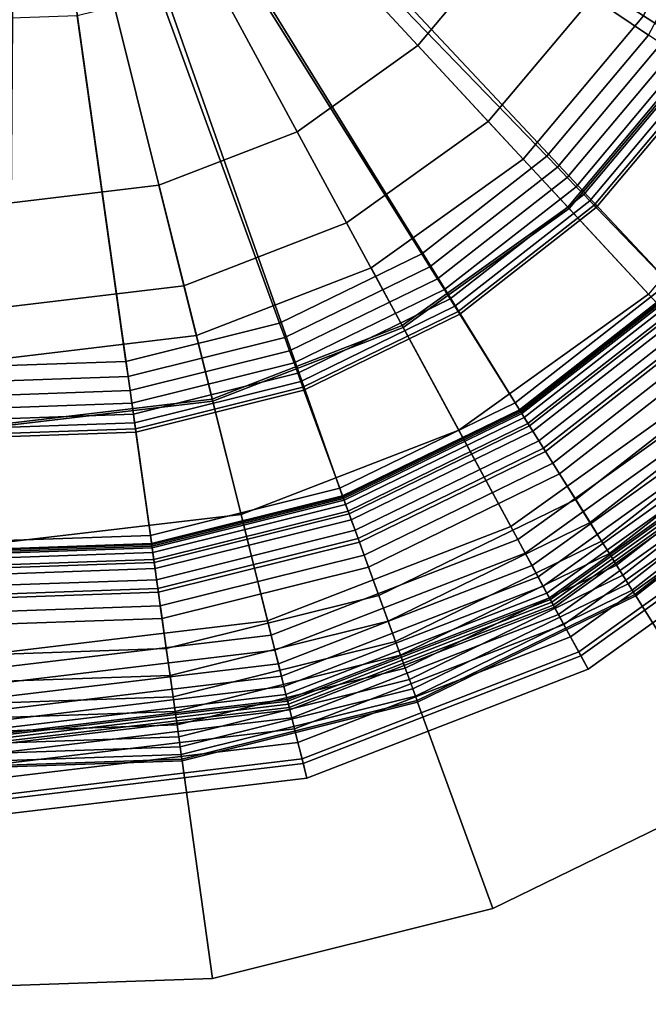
# Model space of a CAD drawing. Extents: x -43.1 to 43.1, y -41.3 to 41.3.
# Tile 315 of 656: x -1.477 to -0.839, y -19.737 to -18.738. Entities that reach past the tile are written whole.
import ezdxf

# ---------------------------------------------------------------- set-up
doc = ezdxf.new("R2010")
doc.units = 0
for name, color, linetype in [('LAMP', 7, 'CONTINUOUS'), ('LAMP_SUPPORT', 18, 'CONTINUOUS'), ('METAL_BASE', 254, 'CONTINUOUS')]:
    doc.layers.add(name, color=color, linetype=linetype)

msp = doc.modelspace()

# ---------------------------------------------------------------- linework, layer by layer
at = {"layer": 'LAMP'}
for points in [[(-1.4861, -19.0807, 13.367), (-1.2975, -19.0582, 13.367), (-1.4808, -18.3233, 13.367), (-1.6743, -19.0556, 13.367)], [(-1.3356, -18.9057, 16.4972), (-1.485, -18.9235, 16.4972), (-1.4808, -18.3233, 16.4972), (-1.1953, -18.8513, 16.4972)], [(-1.1205, -18.9896, 13.367), (-0.9662, -18.8791, 13.367), (-1.4808, -18.3233, 13.367), (-1.2975, -19.0582, 13.367)], [(-1.073, -18.7637, 16.4972), (-1.1953, -18.8513, 16.4972), (-1.4808, -18.3233, 16.4972), (-0.9763, -18.6484, 16.4972)], [(-0.8441, -18.7336, 13.367), (-0.7621, -18.5624, 13.367), (-1.4808, -18.3233, 13.367), (-0.9662, -18.8791, 13.367)], [(-0.6991, -18.5834, 16.4176), (-0.7883, -18.7696, 16.4176), (-0.8879, -18.7054, 16.4759), (-0.8115, -18.5459, 16.4759)], [(-0.7621, -18.5624, 13.367), (-0.8441, -18.7336, 13.367), (-0.7865, -18.7708, 13.8664), (-0.697, -18.584, 13.8664)], [(-0.8879, -18.7054, 16.4759), (-1.0016, -18.8408, 16.4759), (-1.073, -18.7637, 16.4972), (-0.9763, -18.6484, 16.4972)], [(-0.7883, -18.7696, 16.4176), (-0.921, -18.9278, 16.4176), (-1.0016, -18.8408, 16.4759), (-0.8879, -18.7054, 16.4759)], [(-0.8441, -18.7336, 13.367), (-0.9662, -18.8791, 13.367), (-0.9196, -18.9294, 13.8664), (-0.7865, -18.7708, 13.8664)], [(-1.0016, -18.8408, 16.4759), (-1.1453, -18.9437, 16.4759), (-1.1953, -18.8513, 16.4972), (-1.073, -18.7637, 16.4972)], [(-0.6869, -18.8349, 16.3306), (-0.8391, -19.0163, 16.3306), (-0.921, -18.9278, 16.4176), (-0.7883, -18.7696, 16.4176)], [(-0.7865, -18.7708, 13.8664), (-0.9196, -18.9294, 13.8664), (-0.7532, -19.109, 13.8588), (-0.5807, -18.9034, 13.8588)], [(-0.921, -18.9278, 16.4176), (-1.0889, -19.048, 16.4176), (-1.1453, -18.9437, 16.4759), (-1.0016, -18.8408, 16.4759)], [(-1.1453, -18.9437, 16.4759), (-1.3102, -19.0077, 16.4759), (-1.3356, -18.9057, 16.4972), (-1.1953, -18.8513, 16.4972)], [(-0.9662, -18.8791, 13.367), (-1.1205, -18.9896, 13.367), (-1.0879, -19.0499, 13.8664), (-0.9196, -18.9294, 13.8664)], [(-1.3102, -19.0077, 16.4759), (-1.4857, -19.0286, 16.4759), (-1.485, -18.9235, 16.4972), (-1.3356, -18.9057, 16.4972)], [(-0.8391, -19.0163, 16.3306), (-1.0316, -19.1541, 16.3306), (-1.0889, -19.048, 16.4176), (-0.921, -18.9278, 16.4176)], [(-0.9196, -18.9294, 13.8664), (-1.0879, -19.0499, 13.8664), (-0.9715, -19.2653, 13.8588), (-0.7532, -19.109, 13.8588)], [(-1.0889, -19.048, 16.4176), (-1.2815, -19.1227, 16.4176), (-1.3102, -19.0077, 16.4759), (-1.1453, -18.9437, 16.4759)], [(-1.1205, -18.9896, 13.367), (-1.2975, -19.0582, 13.367), (-1.281, -19.1248, 13.8664), (-1.0879, -19.0499, 13.8664)], [(-1.2815, -19.1227, 16.4176), (-1.4865, -19.1471, 16.4176), (-1.4857, -19.0286, 16.4759), (-1.3102, -19.0077, 16.4759)], [(-0.7635, -19.0979, 16.2234), (-0.9787, -19.252, 16.2234), (-1.0316, -19.1541, 16.3306), (-0.8391, -19.0163, 16.3306)], [(-1.0316, -19.1541, 16.3306), (-1.2523, -19.2397, 16.3306), (-1.2815, -19.1227, 16.4176), (-1.0889, -19.048, 16.4176)], [(-1.0879, -19.0499, 13.8664), (-1.281, -19.1248, 13.8664), (-1.2217, -19.3624, 13.8588), (-0.9715, -19.2653, 13.8588)], [(-1.2975, -19.0582, 13.367), (-1.4861, -19.0807, 13.367), (-1.4866, -19.1493, 13.8664), (-1.281, -19.1248, 13.8664)], [(-0.7019, -19.1644, 16.1042), (-0.9356, -19.3317, 16.1042), (-0.9787, -19.252, 16.2234), (-0.7635, -19.0979, 16.2234)], [(-0.7532, -19.109, 13.8588), (-0.9715, -19.2653, 13.8588), (-0.964, -19.279, 13.8601), (-0.7426, -19.1205, 13.8601)], [(-1.281, -19.1248, 13.8664), (-1.4866, -19.1493, 13.8664), (-1.4883, -19.3941, 13.8588), (-1.2217, -19.3624, 13.8588)], [(-1.2523, -19.2397, 16.3306), (-1.4874, -19.2677, 16.3306), (-1.4865, -19.1471, 16.4176), (-1.2815, -19.1227, 16.4176)], [(-0.7426, -19.1205, 13.8601), (-0.964, -19.279, 13.8601), (-0.9572, -19.2917, 13.8647), (-0.7328, -19.1311, 13.8647)], [(-0.7328, -19.1311, 13.8647), (-0.9572, -19.2917, 13.8647), (-0.9511, -19.303, 13.8722), (-0.7241, -19.1405, 13.8722)], [(-0.7241, -19.1405, 13.8722), (-0.9511, -19.303, 13.8722), (-0.946, -19.3124, 13.8822), (-0.7168, -19.1483, 13.8822)], [(-0.9787, -19.252, 16.2234), (-1.2254, -19.3477, 16.2234), (-1.2523, -19.2397, 16.3306), (-1.0316, -19.1541, 16.3306)], [(-0.7168, -19.1483, 13.8822), (-0.946, -19.3124, 13.8822), (-0.9421, -19.3196, 13.8943), (-0.7112, -19.1544, 13.8943)], [(-0.7112, -19.1544, 13.8943), (-0.9421, -19.3196, 13.8943), (-0.9396, -19.3243, 13.9082), (-0.7076, -19.1583, 13.9082)], [(-0.7076, -19.1583, 13.9082), (-0.9396, -19.3243, 13.9082), (-0.9386, -19.326, 13.9233), (-0.7063, -19.1597, 13.9233)], [(-0.7063, -19.1597, 13.9233), (-0.9386, -19.326, 13.9233), (-0.9372, -19.3287, 14.1573), (-0.7042, -19.1619, 14.1573)], [(-0.7042, -19.1619, 14.1573), (-0.9372, -19.3287, 14.1573), (-0.9344, -19.3338, 14.4272), (-0.7003, -19.1662, 14.4272)], [(-0.6621, -19.2074, 15.9815), (-0.9077, -19.3833, 15.9815), (-0.9356, -19.3317, 16.1042), (-0.7019, -19.1644, 16.1042)], [(-0.7003, -19.1662, 14.4272), (-0.9344, -19.3338, 14.4272), (-0.9303, -19.3414, 14.7202), (-0.6944, -19.1725, 14.7202)], [(-0.6944, -19.1725, 14.7202), (-0.9303, -19.3414, 14.7202), (-0.9249, -19.3514, 15.0232), (-0.6867, -19.1809, 15.0232)], [(-0.6867, -19.1809, 15.0232), (-0.9249, -19.3514, 15.0232), (-0.9181, -19.364, 15.3235), (-0.677, -19.1913, 15.3235)], [(-0.677, -19.1913, 15.3235), (-0.9181, -19.364, 15.3235), (-0.9099, -19.379, 15.6079), (-0.6653, -19.2039, 15.6079)], [(-0.6653, -19.2039, 15.6079), (-0.9099, -19.379, 15.6079), (-0.9004, -19.3967, 15.8637), (-0.6517, -19.2186, 15.8637)], [(-0.6517, -19.2186, 15.8637), (-0.9004, -19.3967, 15.8637), (-0.9077, -19.3833, 15.9815), (-0.6621, -19.2074, 15.9815)], [(-1.2254, -19.3477, 16.2234), (-1.4881, -19.379, 16.2234), (-1.4874, -19.2677, 16.3306), (-1.2523, -19.2397, 16.3306)], [(-0.9356, -19.3317, 16.1042), (-1.2034, -19.4356, 16.1042), (-1.2254, -19.3477, 16.2234), (-0.9787, -19.252, 16.2234)], [(-0.9715, -19.2653, 13.8588), (-1.2217, -19.3624, 13.8588), (-1.2179, -19.3775, 13.8601), (-0.964, -19.279, 13.8601)], [(-0.964, -19.279, 13.8601), (-1.2179, -19.3775, 13.8601), (-1.2144, -19.3915, 13.8647), (-0.9572, -19.2917, 13.8647)], [(-0.9572, -19.2917, 13.8647), (-1.2144, -19.3915, 13.8647), (-1.2114, -19.4039, 13.8722), (-0.9511, -19.303, 13.8722)], [(-0.9511, -19.303, 13.8722), (-1.2114, -19.4039, 13.8722), (-1.2088, -19.4143, 13.8822), (-0.946, -19.3124, 13.8822)], [(-0.946, -19.3124, 13.8822), (-1.2088, -19.4143, 13.8822), (-1.2068, -19.4223, 13.8943), (-0.9421, -19.3196, 13.8943)], [(-0.9421, -19.3196, 13.8943), (-1.2068, -19.4223, 13.8943), (-1.2055, -19.4274, 13.9082), (-0.9396, -19.3243, 13.9082)], [(-0.9396, -19.3243, 13.9082), (-1.2055, -19.4274, 13.9082), (-1.205, -19.4293, 13.9233), (-0.9386, -19.326, 13.9233)], [(-0.9386, -19.326, 13.9233), (-1.205, -19.4293, 13.9233), (-1.2043, -19.4323, 14.1573), (-0.9372, -19.3287, 14.1573)], [(-0.9372, -19.3287, 14.1573), (-1.2043, -19.4323, 14.1573), (-1.2029, -19.438, 14.4272), (-0.9344, -19.3338, 14.4272)], [(-0.9077, -19.3833, 15.9815), (-1.1893, -19.4925, 15.9815), (-1.2034, -19.4356, 16.1042), (-0.9356, -19.3317, 16.1042)], [(-0.9344, -19.3338, 14.4272), (-1.2029, -19.438, 14.4272), (-1.2008, -19.4463, 14.7202), (-0.9303, -19.3414, 14.7202)], [(-0.9303, -19.3414, 14.7202), (-1.2008, -19.4463, 14.7202), (-1.198, -19.4574, 15.0232), (-0.9249, -19.3514, 15.0232)], [(-1.2034, -19.4356, 16.1042), (-1.4888, -19.4696, 16.1042), (-1.4881, -19.379, 16.2234), (-1.2254, -19.3477, 16.2234)], [(-0.9249, -19.3514, 15.0232), (-1.198, -19.4574, 15.0232), (-1.1946, -19.4712, 15.3235), (-0.9181, -19.364, 15.3235)], [(-1.2217, -19.3624, 13.8588), (-1.4883, -19.3941, 13.8588), (-1.4884, -19.4098, 13.8601), (-1.2179, -19.3775, 13.8601)], [(-0.9181, -19.364, 15.3235), (-1.1946, -19.4712, 15.3235), (-1.1904, -19.4878, 15.6079), (-0.9099, -19.379, 15.6079)], [(-1.2179, -19.3775, 13.8601), (-1.4884, -19.4098, 13.8601), (-1.4885, -19.4242, 13.8647), (-1.2144, -19.3915, 13.8647)], [(-0.9099, -19.379, 15.6079), (-1.1904, -19.4878, 15.6079), (-1.1856, -19.5073, 15.8637), (-0.9004, -19.3967, 15.8637)], [(-0.9004, -19.3967, 15.8637), (-1.1856, -19.5073, 15.8637), (-1.1893, -19.4925, 15.9815), (-0.9077, -19.3833, 15.9815)], [(-1.2144, -19.3915, 13.8647), (-1.4885, -19.4242, 13.8647), (-1.4886, -19.437, 13.8722), (-1.2114, -19.4039, 13.8722)], [(-1.2114, -19.4039, 13.8722), (-1.4886, -19.437, 13.8722), (-1.4886, -19.4477, 13.8822), (-1.2088, -19.4143, 13.8822)], [(-1.2088, -19.4143, 13.8822), (-1.4886, -19.4477, 13.8822), (-1.4887, -19.4559, 13.8943), (-1.2068, -19.4223, 13.8943)], [(-1.2068, -19.4223, 13.8943), (-1.4887, -19.4559, 13.8943), (-1.4887, -19.4612, 13.9082), (-1.2055, -19.4274, 13.9082)], [(-1.205, -19.4293, 13.9233), (-1.4887, -19.4632, 13.9233), (-1.4888, -19.4662, 14.1573), (-1.2043, -19.4323, 14.1573)], [(-1.2043, -19.4323, 14.1573), (-1.4888, -19.4662, 14.1573), (-1.4888, -19.472, 14.4272), (-1.2029, -19.438, 14.4272)], [(-1.2055, -19.4274, 13.9082), (-1.4887, -19.4612, 13.9082), (-1.4887, -19.4632, 13.9233), (-1.205, -19.4293, 13.9233)], [(-1.1893, -19.4925, 15.9815), (-1.4892, -19.5282, 15.9815), (-1.4888, -19.4696, 16.1042), (-1.2034, -19.4356, 16.1042)], [(-1.2029, -19.438, 14.4272), (-1.4888, -19.472, 14.4272), (-1.4889, -19.4806, 14.7202), (-1.2008, -19.4463, 14.7202)], [(-1.2008, -19.4463, 14.7202), (-1.4889, -19.4806, 14.7202), (-1.4889, -19.4921, 15.0232), (-1.198, -19.4574, 15.0232)], [(-1.198, -19.4574, 15.0232), (-1.4889, -19.4921, 15.0232), (-1.489, -19.5063, 15.3235), (-1.1946, -19.4712, 15.3235)], [(-1.1946, -19.4712, 15.3235), (-1.489, -19.5063, 15.3235), (-1.4892, -19.5235, 15.6079), (-1.1904, -19.4878, 15.6079)], [(-1.1904, -19.4878, 15.6079), (-1.4892, -19.5235, 15.6079), (-1.4893, -19.5435, 15.8637), (-1.1856, -19.5073, 15.8637)], [(-1.1856, -19.5073, 15.8637), (-1.4893, -19.5435, 15.8637), (-1.4892, -19.5282, 15.9815), (-1.1893, -19.4925, 15.9815)]]:
    msp.add_3dface(points, dxfattribs=at)
at = {"layer": 'LAMP_SUPPORT'}
for points in [[(-1.4594, -18.3408, 12.7749), (-1.4525, -18.3278, 12.7749), (-0.8118, -19.0114, 12.7749), (-0.9693, -19.1345, 12.7749)], [(-1.4525, -18.3278, 12.7749), (-0.5895, -18.6818, 12.7749), (-0.6833, -18.8583, 12.7749), (-0.8118, -19.0114, 12.7749)], [(-1.4872, -18.3447, 12.7749), (-1.4727, -18.3473, 12.7749), (-1.7395, -19.2427, 12.7749), (-1.9248, -19.1678, 12.7749)], [(-1.4727, -18.3473, 12.7749), (-1.4594, -18.3408, 12.7749), (-1.149, -19.2221, 12.7749), (-1.3429, -19.2704, 12.7749)], [(-1.4594, -18.3408, 12.7749), (-0.9693, -19.1345, 12.7749), (-1.149, -19.2221, 12.7749)], [(-1.4727, -18.3473, 12.7749), (-1.3429, -19.2704, 12.7749), (-1.5427, -19.2774, 12.7749), (-1.7395, -19.2427, 12.7749)], [(-0.8391, -18.7532, 8.9914), (-0.7637, -18.6114, 8.9914), (-1.0921, -18.4788, 8.9914), (-1.1327, -18.5552, 8.9914)], [(-0.9423, -18.8763, 8.9914), (-0.8391, -18.7532, 8.9914), (-1.1327, -18.5552, 8.9914), (-1.1883, -18.6215, 8.9914)], [(-1.0689, -18.9751, 8.9914), (-0.9423, -18.8763, 8.9914), (-1.1883, -18.6215, 8.9914), (-1.2566, -18.6748, 8.9914)], [(-1.2132, -19.0455, 8.9914), (-1.0689, -18.9751, 8.9914), (-1.2566, -18.6748, 8.9914), (-1.3344, -18.7128, 8.9914)], [(-1.3691, -19.0844, 8.9914), (-1.2132, -19.0455, 8.9914), (-1.3344, -18.7128, 8.9914), (-1.4184, -18.7337, 8.9914)], [(-1.5296, -19.09, 8.9914), (-1.3691, -19.0844, 8.9914), (-1.4184, -18.7337, 8.9914), (-1.5049, -18.7367, 8.9914)], [(-0.9315, -18.8874, 8.9931), (-0.8262, -18.7619, 8.9931), (-0.8391, -18.7532, 8.9914), (-0.9423, -18.8763, 8.9914)], [(-0.9215, -18.8978, 8.9979), (-0.8142, -18.77, 8.9979), (-0.8262, -18.7619, 8.9931), (-0.9315, -18.8874, 8.9931)], [(-0.9125, -18.9072, 9.0055), (-0.8035, -18.7772, 9.0055), (-0.8142, -18.77, 8.9979), (-0.9215, -18.8978, 8.9979)], [(-0.9048, -18.9151, 9.0155), (-0.7943, -18.7835, 9.0155), (-0.8035, -18.7772, 9.0055), (-0.9125, -18.9072, 9.0055)], [(-0.8986, -18.9215, 9.0276), (-0.7869, -18.7884, 9.0276), (-0.7943, -18.7835, 9.0155), (-0.9048, -18.9151, 9.0155)], [(-0.8943, -18.926, 9.0415), (-0.7817, -18.7919, 9.0415), (-0.7869, -18.7884, 9.0276), (-0.8986, -18.9215, 9.0276)], [(-0.892, -18.9284, 9.0568), (-0.779, -18.7937, 9.0568), (-0.7817, -18.7919, 9.0415), (-0.8943, -18.926, 9.0415)], [(-0.8184, -19.0046, 10.0789), (-0.6912, -18.853, 10.0789), (-0.779, -18.7937, 9.0568), (-0.892, -18.9284, 9.0568)], [(-1.0607, -18.9883, 8.9931), (-0.9315, -18.8874, 8.9931), (-0.9423, -18.8763, 8.9914), (-1.0689, -18.9751, 8.9914)], [(-1.053, -19.0006, 8.9979), (-0.9215, -18.8978, 8.9979), (-0.9315, -18.8874, 8.9931), (-1.0607, -18.9883, 8.9931)], [(-1.0461, -19.0116, 9.0055), (-0.9125, -18.9072, 9.0055), (-0.9215, -18.8978, 8.9979), (-1.053, -19.0006, 8.9979)], [(-1.0402, -19.021, 9.0155), (-0.9048, -18.9151, 9.0155), (-0.9125, -18.9072, 9.0055), (-1.0461, -19.0116, 9.0055)], [(-1.0356, -19.0285, 9.0276), (-0.8986, -18.9215, 9.0276), (-0.9048, -18.9151, 9.0155), (-1.0402, -19.021, 9.0155)], [(-1.0322, -19.0338, 9.0415), (-0.8943, -18.926, 9.0415), (-0.8986, -18.9215, 9.0276), (-1.0356, -19.0285, 9.0276)], [(-1.0305, -19.0366, 9.0568), (-0.892, -18.9284, 9.0568), (-0.8943, -18.926, 9.0415), (-1.0322, -19.0338, 9.0415)], [(-0.9743, -19.1265, 10.0789), (-0.8184, -19.0046, 10.0789), (-0.892, -18.9284, 9.0568), (-1.0305, -19.0366, 9.0568)], [(-1.2079, -19.0601, 8.9931), (-1.0607, -18.9883, 8.9931), (-1.0689, -18.9751, 8.9914), (-1.2132, -19.0455, 8.9914)], [(-1.203, -19.0737, 8.9979), (-1.053, -19.0006, 8.9979), (-1.0607, -18.9883, 8.9931), (-1.2079, -19.0601, 8.9931)], [(-1.1985, -19.0859, 9.0055), (-1.0461, -19.0116, 9.0055), (-1.053, -19.0006, 8.9979), (-1.203, -19.0737, 8.9979)], [(-0.9699, -19.1335, 10.0942), (-0.8126, -19.0106, 10.0942), (-0.8184, -19.0046, 10.0789), (-0.9743, -19.1265, 10.0789)], [(-1.1947, -19.0963, 9.0155), (-1.0402, -19.021, 9.0155), (-1.0461, -19.0116, 9.0055), (-1.1985, -19.0859, 9.0055)], [(-0.9597, -19.1499, 10.1081), (-0.7992, -19.0245, 10.1081), (-0.8126, -19.0106, 10.0942), (-0.9699, -19.1335, 10.0942)], [(-0.9693, -19.1345, 12.7749), (-0.8118, -19.0114, 12.7749), (-0.8107, -19.0126, 13.6786), (-0.9684, -19.1359, 13.6786)], [(-0.9684, -19.1359, 13.6786), (-0.8107, -19.0126, 13.6786), (-0.8095, -19.0138, 13.6925), (-0.9676, -19.1373, 13.6925)], [(-0.9676, -19.1373, 13.6925), (-0.8095, -19.0138, 13.6925), (-0.8063, -19.0171, 13.7054), (-0.9651, -19.1412, 13.7054)], [(-1.1917, -19.1047, 9.0276), (-1.0356, -19.0285, 9.0276), (-1.0402, -19.021, 9.0155), (-1.1947, -19.0963, 9.0155)], [(-0.9651, -19.1412, 13.7054), (-0.8063, -19.0171, 13.7054), (-0.8013, -19.0223, 13.7167), (-0.9613, -19.1473, 13.7167)], [(-0.9613, -19.1473, 13.7167), (-0.8013, -19.0223, 13.7167), (-0.7948, -19.0291, 13.7261), (-0.9563, -19.1553, 13.7261)], [(-0.9455, -19.1726, 10.1202), (-0.7806, -19.0438, 10.1202), (-0.7992, -19.0245, 10.1081), (-0.9597, -19.1499, 10.1081)], [(-1.1896, -19.1105, 9.0415), (-1.0322, -19.0338, 9.0415), (-1.0356, -19.0285, 9.0276), (-1.1917, -19.1047, 9.0276)], [(-1.1885, -19.1136, 9.0568), (-1.0305, -19.0366, 9.0568), (-1.0322, -19.0338, 9.0415), (-1.1896, -19.1105, 9.0415)], [(-0.9563, -19.1553, 13.7261), (-0.7948, -19.0291, 13.7261), (-0.7869, -19.0372, 13.7333), (-0.9503, -19.1649, 13.7333)], [(-1.1522, -19.2132, 10.0789), (-0.9743, -19.1265, 10.0789), (-1.0305, -19.0366, 9.0568), (-1.1885, -19.1136, 9.0568)], [(-0.9503, -19.1649, 13.7333), (-0.7869, -19.0372, 13.7333), (-0.778, -19.0464, 13.7378), (-0.9435, -19.1757, 13.7378)], [(-0.9293, -19.1985, 10.1302), (-0.7593, -19.0658, 10.1302), (-0.7806, -19.0438, 10.1202), (-0.9455, -19.1726, 10.1202)], [(-1.3669, -19.0998, 8.9931), (-1.2079, -19.0601, 8.9931), (-1.2132, -19.0455, 8.9914), (-1.3691, -19.0844, 8.9914)], [(-0.9435, -19.1757, 13.7378), (-0.778, -19.0464, 13.7378), (-0.7683, -19.0565, 13.7394), (-0.9361, -19.1876, 13.7394)], [(-1.3649, -19.1141, 8.9979), (-1.203, -19.0737, 8.9979), (-1.2079, -19.0601, 8.9931), (-1.3669, -19.0998, 8.9931)], [(-0.9361, -19.1876, 13.7394), (-0.7683, -19.0565, 13.7394), (-0.7035, -19.1235, 13.7394), (-0.8867, -19.2667, 13.7394)], [(-1.3631, -19.1269, 9.0055), (-1.1985, -19.0859, 9.0055), (-1.203, -19.0737, 8.9979), (-1.3649, -19.1141, 8.9979)], [(-0.9129, -19.2247, 10.1378), (-0.7379, -19.0879, 10.1378), (-0.7593, -19.0658, 10.1302), (-0.9293, -19.1985, 10.1302)], [(-1.5307, -19.1055, 8.9931), (-1.3669, -19.0998, 8.9931), (-1.3691, -19.0844, 8.9914), (-1.5296, -19.09, 8.9914)], [(-1.3615, -19.1379, 9.0155), (-1.1947, -19.0963, 9.0155), (-1.1985, -19.0859, 9.0055), (-1.3631, -19.1269, 9.0055)], [(-0.8984, -19.248, 10.1425), (-0.7188, -19.1077, 10.1425), (-0.7379, -19.0879, 10.1378), (-0.9129, -19.2247, 10.1378)], [(-1.5317, -19.1199, 8.9979), (-1.3649, -19.1141, 8.9979), (-1.3669, -19.0998, 8.9931), (-1.5307, -19.1055, 8.9931)], [(-1.3603, -19.1467, 9.0276), (-1.1917, -19.1047, 9.0276), (-1.1947, -19.0963, 9.0155), (-1.3615, -19.1379, 9.0155)], [(-1.3594, -19.1529, 9.0415), (-1.1896, -19.1105, 9.0415), (-1.1917, -19.1047, 9.0276), (-1.3603, -19.1467, 9.0276)], [(-1.5326, -19.1328, 9.0055), (-1.3631, -19.1269, 9.0055), (-1.3649, -19.1141, 8.9979), (-1.5317, -19.1199, 8.9979)], [(-1.359, -19.1561, 9.0568), (-1.1885, -19.1136, 9.0568), (-1.1896, -19.1105, 9.0415), (-1.3594, -19.1529, 9.0415)], [(-1.3442, -19.2611, 10.0789), (-1.1522, -19.2132, 10.0789), (-1.1885, -19.1136, 9.0568), (-1.359, -19.1561, 9.0568)], [(-0.8867, -19.2667, 10.1442), (-0.7035, -19.1235, 10.1442), (-0.7188, -19.1077, 10.1425), (-0.8984, -19.248, 10.1425)], [(-0.8788, -19.2794, 10.146), (-0.6931, -19.1344, 10.146), (-0.7035, -19.1235, 10.1442), (-0.8867, -19.2667, 10.1442)], [(-0.8867, -19.2667, 13.7394), (-0.7035, -19.1235, 13.7394), (-0.6931, -19.1344, 13.7377), (-0.8788, -19.2794, 13.7377)], [(-1.5333, -19.1439, 9.0155), (-1.3615, -19.1379, 9.0155), (-1.3631, -19.1269, 9.0055), (-1.5326, -19.1328, 9.0055)], [(-1.1494, -19.221, 10.0942), (-0.9699, -19.1335, 10.0942), (-0.9743, -19.1265, 10.0789), (-1.1522, -19.2132, 10.0789)], [(-1.1427, -19.2392, 10.1081), (-0.9597, -19.1499, 10.1081), (-0.9699, -19.1335, 10.0942), (-1.1494, -19.221, 10.0942)], [(-1.149, -19.2221, 12.7749), (-0.9693, -19.1345, 12.7749), (-0.9684, -19.1359, 13.6786), (-1.1484, -19.2237, 13.6786)], [(-0.8714, -19.2911, 10.1509), (-0.6835, -19.1443, 10.1509), (-0.6931, -19.1344, 10.146), (-0.8788, -19.2794, 10.146)], [(-0.8788, -19.2794, 13.7377), (-0.6931, -19.1344, 13.7377), (-0.6835, -19.1443, 13.7328), (-0.8714, -19.2911, 13.7328)], [(-1.534, -19.1528, 9.0276), (-1.3603, -19.1467, 9.0276), (-1.3615, -19.1379, 9.0155), (-1.5333, -19.1439, 9.0155)], [(-1.1484, -19.2237, 13.6786), (-0.9684, -19.1359, 13.6786), (-0.9676, -19.1373, 13.6925), (-1.1478, -19.2252, 13.6925)], [(-1.1478, -19.2252, 13.6925), (-0.9676, -19.1373, 13.6925), (-0.9651, -19.1412, 13.7054), (-1.1463, -19.2295, 13.7054)], [(-1.1463, -19.2295, 13.7054), (-0.9651, -19.1412, 13.7054), (-0.9613, -19.1473, 13.7167), (-1.1438, -19.2363, 13.7167)], [(-0.865, -19.3015, 10.1587), (-0.675, -19.1531, 10.1587), (-0.6835, -19.1443, 10.1509), (-0.8714, -19.2911, 10.1509)], [(-0.8714, -19.2911, 13.7328), (-0.6835, -19.1443, 13.7328), (-0.675, -19.1531, 13.725), (-0.865, -19.3015, 13.725)], [(-1.5346, -19.1623, 9.0568), (-1.359, -19.1561, 9.0568), (-1.3594, -19.1529, 9.0415), (-1.5344, -19.159, 9.0415)], [(-1.5344, -19.159, 9.0415), (-1.3594, -19.1529, 9.0415), (-1.3603, -19.1467, 9.0276), (-1.534, -19.1528, 9.0276)], [(-1.1438, -19.2363, 13.7167), (-0.9613, -19.1473, 13.7167), (-0.9563, -19.1553, 13.7261), (-1.1406, -19.2452, 13.7261)], [(-1.1336, -19.2643, 10.1202), (-0.9455, -19.1726, 10.1202), (-0.9597, -19.1499, 10.1081), (-1.1427, -19.2392, 10.1081)], [(-0.8596, -19.3101, 10.1688), (-0.6679, -19.1604, 10.1688), (-0.675, -19.1531, 10.1587), (-0.865, -19.3015, 10.1587)], [(-0.865, -19.3015, 13.725), (-0.675, -19.1531, 13.725), (-0.6679, -19.1604, 13.7148), (-0.8596, -19.3101, 13.7148)], [(-1.542, -19.268, 10.0789), (-1.3442, -19.2611, 10.0789), (-1.359, -19.1561, 9.0568), (-1.5346, -19.1623, 9.0568)], [(-1.1406, -19.2452, 13.7261), (-0.9563, -19.1553, 13.7261), (-0.9503, -19.1649, 13.7333), (-1.1367, -19.2558, 13.7333)], [(-1.1367, -19.2558, 13.7333), (-0.9503, -19.1649, 13.7333), (-0.9435, -19.1757, 13.7378), (-1.1323, -19.2678, 13.7378)], [(-0.8555, -19.3167, 10.181), (-0.6626, -19.166, 10.181), (-0.6679, -19.1604, 10.1688), (-0.8596, -19.3101, 10.1688)], [(-0.8596, -19.3101, 13.7148), (-0.6679, -19.1604, 13.7148), (-0.6626, -19.166, 13.7026), (-0.8555, -19.3167, 13.7026)], [(-1.1231, -19.2931, 10.1302), (-0.9293, -19.1985, 10.1302), (-0.9455, -19.1726, 10.1202), (-1.1336, -19.2643, 10.1202)], [(-0.8528, -19.3209, 10.1948), (-0.6591, -19.1695, 10.1948), (-0.6626, -19.166, 10.181), (-0.8555, -19.3167, 10.181)], [(-0.8555, -19.3167, 13.7026), (-0.6626, -19.166, 13.7026), (-0.6591, -19.1695, 13.6888), (-0.8528, -19.3209, 13.6888)], [(-0.8519, -19.3223, 10.2099), (-0.6579, -19.1708, 10.2099), (-0.6591, -19.1695, 10.1948), (-0.8528, -19.3209, 10.1948)], [(-0.8528, -19.3209, 13.6888), (-0.6591, -19.1695, 13.6888), (-0.6579, -19.1708, 13.6738), (-0.8519, -19.3224, 13.6738)], [(-0.8519, -19.3224, 13.6738), (-0.6579, -19.1708, 13.6738), (-0.6579, -19.1708, 10.2099), (-0.8519, -19.3223, 10.2099)], [(-1.1323, -19.2678, 13.7378), (-0.9435, -19.1757, 13.7378), (-0.9361, -19.1876, 13.7394), (-1.1276, -19.2809, 13.7394)], [(-1.1276, -19.2809, 13.7394), (-0.9361, -19.1876, 13.7394), (-0.8867, -19.2667, 13.7394), (-1.0957, -19.3686, 13.7394)], [(-1.1126, -19.3221, 10.1378), (-0.9129, -19.2247, 10.1378), (-0.9293, -19.1985, 10.1302), (-1.1231, -19.2931, 10.1302)], [(-1.3431, -19.2693, 10.0942), (-1.1494, -19.221, 10.0942), (-1.1522, -19.2132, 10.0789), (-1.3442, -19.2611, 10.0789)], [(-1.3404, -19.2885, 10.1081), (-1.1427, -19.2392, 10.1081), (-1.1494, -19.221, 10.0942), (-1.3431, -19.2693, 10.0942)], [(-1.3429, -19.2704, 12.7749), (-1.149, -19.2221, 12.7749), (-1.1484, -19.2237, 13.6786), (-1.3427, -19.2721, 13.6786)], [(-1.3427, -19.2721, 13.6786), (-1.1484, -19.2237, 13.6786), (-1.1478, -19.2252, 13.6925), (-1.3425, -19.2737, 13.6925)], [(-1.1032, -19.3479, 10.1425), (-0.8984, -19.248, 10.1425), (-0.9129, -19.2247, 10.1378), (-1.1126, -19.3221, 10.1378)], [(-1.3425, -19.2737, 13.6925), (-1.1478, -19.2252, 13.6925), (-1.1463, -19.2295, 13.7054), (-1.3418, -19.2783, 13.7054)], [(-1.3418, -19.2783, 13.7054), (-1.1463, -19.2295, 13.7054), (-1.1438, -19.2363, 13.7167), (-1.3408, -19.2854, 13.7167)], [(-1.3408, -19.2854, 13.7167), (-1.1438, -19.2363, 13.7167), (-1.1406, -19.2452, 13.7261), (-1.3395, -19.2947, 13.7261)], [(-1.3367, -19.315, 10.1202), (-1.1336, -19.2643, 10.1202), (-1.1427, -19.2392, 10.1081), (-1.3404, -19.2885, 10.1081)], [(-1.3395, -19.2947, 13.7261), (-1.1406, -19.2452, 13.7261), (-1.1367, -19.2558, 13.7333), (-1.3379, -19.306, 13.7333)], [(-1.0957, -19.3686, 10.1442), (-0.8867, -19.2667, 10.1442), (-0.8984, -19.248, 10.1425), (-1.1032, -19.3479, 10.1425)], [(-1.5426, -19.2763, 10.0942), (-1.3431, -19.2693, 10.0942), (-1.3442, -19.2611, 10.0789), (-1.542, -19.268, 10.0789)], [(-1.3379, -19.306, 13.7333), (-1.1367, -19.2558, 13.7333), (-1.1323, -19.2678, 13.7378), (-1.3361, -19.3186, 13.7378)], [(-1.3324, -19.3453, 10.1302), (-1.1231, -19.2931, 10.1302), (-1.1336, -19.2643, 10.1202), (-1.3367, -19.315, 10.1202)], [(-1.5439, -19.2956, 10.1081), (-1.3404, -19.2885, 10.1081), (-1.3431, -19.2693, 10.0942), (-1.5426, -19.2763, 10.0942)], [(-1.5429, -19.2807, 13.6925), (-1.3425, -19.2737, 13.6925), (-1.3418, -19.2783, 13.7054), (-1.5432, -19.2853, 13.7054)], [(-1.5428, -19.2791, 13.6786), (-1.3427, -19.2721, 13.6786), (-1.3425, -19.2737, 13.6925), (-1.5429, -19.2807, 13.6925)], [(-1.5427, -19.2774, 12.7749), (-1.3429, -19.2704, 12.7749), (-1.3427, -19.2721, 13.6786), (-1.5428, -19.2791, 13.6786)], [(-1.3361, -19.3186, 13.7378), (-1.1323, -19.2678, 13.7378), (-1.1276, -19.2809, 13.7394), (-1.3342, -19.3325, 13.7394)], [(-1.0905, -19.3827, 10.146), (-0.8788, -19.2794, 10.146), (-0.8867, -19.2667, 10.1442), (-1.0957, -19.3686, 10.1442)], [(-1.0957, -19.3686, 13.7394), (-0.8867, -19.2667, 13.7394), (-0.8788, -19.2794, 13.7377), (-1.0905, -19.3827, 13.7377)], [(-1.5432, -19.2853, 13.7054), (-1.3418, -19.2783, 13.7054), (-1.3408, -19.2854, 13.7167), (-1.5437, -19.2925, 13.7167)], [(-1.3342, -19.3325, 13.7394), (-1.1276, -19.2809, 13.7394), (-1.0957, -19.3686, 13.7394), (-1.3212, -19.4248, 13.7394)], [(-1.0858, -19.3957, 10.1509), (-0.8714, -19.2911, 10.1509), (-0.8788, -19.2794, 10.146), (-1.0905, -19.3827, 10.146)], [(-1.0905, -19.3827, 13.7377), (-0.8788, -19.2794, 13.7377), (-0.8714, -19.2911, 13.7328), (-1.0858, -19.3957, 13.7328)], [(-1.5458, -19.3223, 10.1202), (-1.3367, -19.315, 10.1202), (-1.3404, -19.2885, 10.1081), (-1.5439, -19.2956, 10.1081)], [(-1.5444, -19.3019, 13.7261), (-1.3395, -19.2947, 13.7261), (-1.3379, -19.306, 13.7333), (-1.5452, -19.3132, 13.7333)], [(-1.5437, -19.2925, 13.7167), (-1.3408, -19.2854, 13.7167), (-1.3395, -19.2947, 13.7261), (-1.5444, -19.3019, 13.7261)], [(-1.3281, -19.3758, 10.1378), (-1.1126, -19.3221, 10.1378), (-1.1231, -19.2931, 10.1302), (-1.3324, -19.3453, 10.1302)], [(-1.0816, -19.4071, 10.1587), (-0.865, -19.3015, 10.1587), (-0.8714, -19.2911, 10.1509), (-1.0858, -19.3957, 10.1509)], [(-1.0858, -19.3957, 13.7328), (-0.8714, -19.2911, 13.7328), (-0.865, -19.3015, 13.725), (-1.0816, -19.4071, 13.725)], [(-1.0781, -19.4167, 10.1688), (-0.8596, -19.3101, 10.1688), (-0.865, -19.3015, 10.1587), (-1.0816, -19.4071, 10.1587)], [(-1.0816, -19.4071, 13.725), (-0.865, -19.3015, 13.725), (-0.8596, -19.3101, 13.7148), (-1.0781, -19.4167, 13.7148)], [(-1.5452, -19.3132, 13.7333), (-1.3379, -19.306, 13.7333), (-1.3361, -19.3186, 13.7378), (-1.5461, -19.326, 13.7378)], [(-1.0755, -19.424, 10.181), (-0.8555, -19.3167, 10.181), (-0.8596, -19.3101, 10.1688), (-1.0781, -19.4167, 10.1688)], [(-1.0781, -19.4167, 13.7148), (-0.8596, -19.3101, 13.7148), (-0.8555, -19.3167, 13.7026), (-1.0755, -19.424, 13.7026)], [(-1.5479, -19.3528, 10.1302), (-1.3324, -19.3453, 10.1302), (-1.3367, -19.315, 10.1202), (-1.5458, -19.3223, 10.1202)], [(-1.5461, -19.326, 13.7378), (-1.3361, -19.3186, 13.7378), (-1.3342, -19.3325, 13.7394), (-1.547, -19.3399, 13.7394)], [(-1.3243, -19.4031, 10.1425), (-1.1032, -19.3479, 10.1425), (-1.1126, -19.3221, 10.1378), (-1.3281, -19.3758, 10.1378)], [(-1.0738, -19.4286, 10.1948), (-0.8528, -19.3209, 10.1948), (-0.8555, -19.3167, 10.181), (-1.0755, -19.424, 10.181)], [(-1.0755, -19.424, 13.7026), (-0.8555, -19.3167, 13.7026), (-0.8528, -19.3209, 13.6888), (-1.0738, -19.4286, 13.6888)], [(-1.0732, -19.4303, 10.2099), (-0.8519, -19.3223, 10.2099), (-0.8528, -19.3209, 10.1948), (-1.0738, -19.4286, 10.1948)], [(-1.0738, -19.4286, 13.6888), (-0.8528, -19.3209, 13.6888), (-0.8519, -19.3224, 13.6738), (-1.0732, -19.4303, 13.6738)], [(-1.0732, -19.4303, 13.6738), (-0.8519, -19.3224, 13.6738), (-0.8519, -19.3223, 10.2099), (-1.0732, -19.4303, 10.2099)], [(-1.547, -19.3399, 13.7394), (-1.3342, -19.3325, 13.7394), (-1.3212, -19.4248, 13.7394), (-1.5535, -19.4329, 13.7394)], [(-1.5501, -19.3836, 10.1378), (-1.3281, -19.3758, 10.1378), (-1.3324, -19.3453, 10.1302), (-1.5479, -19.3528, 10.1302)], [(-1.3212, -19.4248, 10.1442), (-1.0957, -19.3686, 10.1442), (-1.1032, -19.3479, 10.1425), (-1.3243, -19.4031, 10.1425)], [(-1.3191, -19.4397, 10.146), (-1.0905, -19.3827, 10.146), (-1.0957, -19.3686, 10.1442), (-1.3212, -19.4248, 10.1442)], [(-1.3212, -19.4248, 13.7394), (-1.0957, -19.3686, 13.7394), (-1.0905, -19.3827, 13.7377), (-1.3191, -19.4397, 13.7377)], [(-1.552, -19.411, 10.1425), (-1.3243, -19.4031, 10.1425), (-1.3281, -19.3758, 10.1378), (-1.5501, -19.3836, 10.1378)], [(-1.3172, -19.4534, 10.1509), (-1.0858, -19.3957, 10.1509), (-1.0905, -19.3827, 10.146), (-1.3191, -19.4397, 10.146)], [(-1.3191, -19.4397, 13.7377), (-1.0905, -19.3827, 13.7377), (-1.0858, -19.3957, 13.7328), (-1.3172, -19.4534, 13.7328)], [(-1.5535, -19.4329, 10.1442), (-1.3212, -19.4248, 10.1442), (-1.3243, -19.4031, 10.1425), (-1.552, -19.411, 10.1425)], [(-1.3155, -19.4655, 10.1587), (-1.0816, -19.4071, 10.1587), (-1.0858, -19.3957, 10.1509), (-1.3172, -19.4534, 10.1509)], [(-1.3172, -19.4534, 13.7328), (-1.0858, -19.3957, 13.7328), (-1.0816, -19.4071, 13.725), (-1.3155, -19.4655, 13.725)], [(-1.3141, -19.4755, 10.1688), (-1.0781, -19.4167, 10.1688), (-1.0816, -19.4071, 10.1587), (-1.3155, -19.4655, 10.1587)], [(-1.3155, -19.4655, 13.725), (-1.0816, -19.4071, 13.725), (-1.0781, -19.4167, 13.7148), (-1.3141, -19.4755, 13.7148)], [(-1.5546, -19.4479, 10.146), (-1.3191, -19.4397, 10.146), (-1.3212, -19.4248, 10.1442), (-1.5535, -19.4329, 10.1442)], [(-1.5535, -19.4329, 13.7394), (-1.3212, -19.4248, 13.7394), (-1.3191, -19.4397, 13.7377), (-1.5546, -19.4479, 13.7377)], [(-1.313, -19.4832, 10.181), (-1.0755, -19.424, 10.181), (-1.0781, -19.4167, 10.1688), (-1.3141, -19.4755, 10.1688)], [(-1.3141, -19.4755, 13.7148), (-1.0781, -19.4167, 13.7148), (-1.0755, -19.424, 13.7026), (-1.313, -19.4832, 13.7026)], [(-1.3123, -19.4881, 10.1948), (-1.0738, -19.4286, 10.1948), (-1.0755, -19.424, 10.181), (-1.313, -19.4832, 10.181)], [(-1.313, -19.4832, 13.7026), (-1.0755, -19.424, 13.7026), (-1.0738, -19.4286, 13.6888), (-1.3123, -19.4881, 13.6888)], [(-1.3121, -19.4898, 10.2099), (-1.0732, -19.4303, 10.2099), (-1.0738, -19.4286, 10.1948), (-1.3123, -19.4881, 10.1948)], [(-1.3123, -19.4881, 13.6888), (-1.0738, -19.4286, 13.6888), (-1.0732, -19.4303, 13.6738), (-1.3121, -19.4898, 13.6738)], [(-1.3121, -19.4898, 13.6738), (-1.0732, -19.4303, 13.6738), (-1.0732, -19.4303, 10.2099), (-1.3121, -19.4898, 10.2099)], [(-1.5556, -19.4617, 10.1509), (-1.3172, -19.4534, 10.1509), (-1.3191, -19.4397, 10.146), (-1.5546, -19.4479, 10.146)], [(-1.5546, -19.4479, 13.7377), (-1.3191, -19.4397, 13.7377), (-1.3172, -19.4534, 13.7328), (-1.5556, -19.4617, 13.7328)], [(-1.5564, -19.4739, 10.1587), (-1.3155, -19.4655, 10.1587), (-1.3172, -19.4534, 10.1509), (-1.5556, -19.4617, 10.1509)], [(-1.5556, -19.4617, 13.7328), (-1.3172, -19.4534, 13.7328), (-1.3155, -19.4655, 13.725), (-1.5564, -19.4739, 13.725)], [(-1.5571, -19.484, 10.1688), (-1.3141, -19.4755, 10.1688), (-1.3155, -19.4655, 10.1587), (-1.5564, -19.4739, 10.1587)], [(-1.5564, -19.4739, 13.725), (-1.3155, -19.4655, 13.725), (-1.3141, -19.4755, 13.7148), (-1.5571, -19.484, 13.7148)], [(-1.558, -19.4967, 10.1948), (-1.3123, -19.4881, 10.1948), (-1.313, -19.4832, 10.181), (-1.5577, -19.4918, 10.181)], [(-1.5577, -19.4918, 13.7026), (-1.313, -19.4832, 13.7026), (-1.3123, -19.4881, 13.6888), (-1.558, -19.4967, 13.6888)], [(-1.5577, -19.4918, 10.181), (-1.313, -19.4832, 10.181), (-1.3141, -19.4755, 10.1688), (-1.5571, -19.484, 10.1688)], [(-1.5571, -19.484, 13.7148), (-1.3141, -19.4755, 13.7148), (-1.313, -19.4832, 13.7026), (-1.5577, -19.4918, 13.7026)], [(-1.5581, -19.4984, 10.2099), (-1.3121, -19.4898, 10.2099), (-1.3123, -19.4881, 10.1948), (-1.558, -19.4967, 10.1948)], [(-1.558, -19.4967, 13.6888), (-1.3123, -19.4881, 13.6888), (-1.3121, -19.4898, 13.6738), (-1.5581, -19.4984, 13.6738)], [(-1.5581, -19.4984, 13.6738), (-1.3121, -19.4898, 13.6738), (-1.3121, -19.4898, 10.2099), (-1.5581, -19.4984, 10.2099)]]:
    msp.add_3dface(points, dxfattribs=at)
at = {"layer": 'METAL_BASE'}
for points in [[(-26.1197, -19.9225, 20.447), (-26.1419, -19.8939, 20.312), (-1.468, -0.7437, 20.312), (-1.4459, -0.7723, 20.447)], [(-26.1419, -19.8939, 20.312), (-26.1197, -19.9225, 20.1769), (-1.4459, -0.7723, 20.1769), (-1.468, -0.7437, 20.312)], [(-26.0591, -20.0006, 20.5459), (-26.1197, -19.9225, 20.447), (-1.4459, -0.7723, 20.447), (-1.3852, -0.8504, 20.5459)], [(-26.1197, -19.9225, 20.1769), (-26.0591, -20.0006, 20.0781), (-1.3852, -0.8504, 20.0781), (-1.4459, -0.7723, 20.1769)], [(-25.9763, -20.1073, 20.5821), (-26.0591, -20.0006, 20.5459), (-1.3852, -0.8504, 20.5459), (-1.3024, -0.9571, 20.5821)], [(-26.0591, -20.0006, 20.0781), (-25.9763, -20.1073, 20.0419), (-1.3024, -0.9571, 20.0419), (-1.3852, -0.8504, 20.0781)], [(-25.8935, -20.214, 20.5459), (-25.9763, -20.1073, 20.5821), (-1.3024, -0.9571, 20.5821), (-1.2196, -1.0637, 20.5459)], [(-25.9763, -20.1073, 20.0419), (-25.8935, -20.214, 20.0781), (-1.2196, -1.0637, 20.0781), (-1.3024, -0.9571, 20.0419)], [(-27.3869, -31.72, 30.241), (-27.4144, -31.6965, 30.106), (-1.2503, -1.0623, 30.106), (-1.2228, -1.0858, 30.241)], [(-27.4144, -31.6965, 30.106), (-27.3869, -31.72, 29.9709), (-1.2228, -1.0858, 29.9709), (-1.2503, -1.0623, 30.106)], [(-25.8329, -20.2921, 20.447), (-25.8935, -20.214, 20.5459), (-1.2196, -1.0637, 20.5459), (-1.159, -1.1418, 20.447)], [(-25.8935, -20.214, 20.0781), (-25.8329, -20.2921, 20.1769), (-1.159, -1.1418, 20.1769), (-1.2196, -1.0637, 20.0781)], [(-27.3117, -31.7842, 30.3399), (-27.3869, -31.72, 30.241), (-1.2228, -1.0858, 30.241), (-1.1476, -1.15, 30.3399)], [(-27.3869, -31.72, 29.9709), (-27.3117, -31.7842, 29.872), (-1.1476, -1.15, 29.872), (-1.2228, -1.0858, 29.9709)], [(-25.8107, -20.3207, 20.312), (-25.8329, -20.2921, 20.447), (-1.159, -1.1418, 20.447), (-1.1368, -1.1704, 20.312)], [(-25.8329, -20.2921, 20.1769), (-25.8107, -20.3207, 20.312), (-1.1368, -1.1704, 20.312), (-1.159, -1.1418, 20.1769)], [(-27.209, -31.8719, 30.3761), (-27.3117, -31.7842, 30.3399), (-1.1476, -1.15, 30.3399), (-1.0449, -1.2377, 30.3761)], [(-27.3117, -31.7842, 29.872), (-27.209, -31.8719, 29.8358), (-1.0449, -1.2377, 29.8358), (-1.1476, -1.15, 29.872)], [(-27.1063, -31.9597, 30.3399), (-27.209, -31.8719, 30.3761), (-1.0449, -1.2377, 30.3761), (-0.9422, -1.3254, 30.3399)], [(-27.209, -31.8719, 29.8358), (-27.1063, -31.9597, 29.872), (-0.9422, -1.3254, 29.872), (-1.0449, -1.2377, 29.8358)], [(-15.5062, -28.9604, 39.447), (-15.5382, -28.9436, 39.312), (-1.0275, -1.2855, 39.312), (-0.9954, -1.3023, 39.447)], [(-15.5382, -28.9436, 39.312), (-15.5062, -28.9604, 39.1769), (-0.9954, -1.3023, 39.1769), (-1.0275, -1.2855, 39.312)], [(-15.4187, -29.0063, 39.5459), (-15.5062, -28.9604, 39.447), (-0.9954, -1.3023, 39.447), (-0.9079, -1.3482, 39.5459)], [(-15.5062, -28.9604, 39.1769), (-15.4187, -29.0063, 39.0781), (-0.9079, -1.3482, 39.0781), (-0.9954, -1.3023, 39.1769)], [(-27.0311, -32.0239, 30.241), (-27.1063, -31.9597, 30.3399), (-0.9422, -1.3254, 30.3399), (-0.867, -1.3896, 30.241)], [(-27.1063, -31.9597, 29.872), (-27.0311, -32.0239, 29.9709), (-0.867, -1.3896, 29.9709), (-0.9422, -1.3254, 29.872)], [(-15.2991, -29.0691, 39.5821), (-15.4187, -29.0063, 39.5459), (-0.9079, -1.3482, 39.5459), (-0.7883, -1.411, 39.5821)], [(-15.4187, -29.0063, 39.0781), (-15.2991, -29.0691, 39.0419), (-0.7883, -1.411, 39.0419), (-0.9079, -1.3482, 39.0781)], [(-27.0036, -32.0474, 30.106), (-27.0311, -32.0239, 30.241), (-0.867, -1.3896, 30.241), (-0.8395, -1.4131, 30.106)], [(-27.0311, -32.0239, 29.9709), (-27.0036, -32.0474, 30.106), (-0.8395, -1.4131, 30.106), (-0.867, -1.3896, 29.9709)], [(-15.1795, -29.1318, 39.5459), (-15.2991, -29.0691, 39.5821), (-0.7883, -1.411, 39.5821), (-0.6687, -1.4737, 39.5459)], [(-15.2991, -29.0691, 39.0419), (-15.1795, -29.1318, 39.0781), (-0.6687, -1.4737, 39.0781), (-0.7883, -1.411, 39.0419)], [(-15.0919, -29.1777, 39.447), (-15.1795, -29.1318, 39.5459), (-0.6687, -1.4737, 39.5459), (-0.5811, -1.5197, 39.447)], [(-15.1795, -29.1318, 39.0781), (-15.0919, -29.1777, 39.1769), (-0.5811, -1.5197, 39.1769), (-0.6687, -1.4737, 39.0781)], [(-15.0599, -29.1945, 39.312), (-15.0919, -29.1777, 39.447), (-0.5811, -1.5197, 39.447), (-0.5491, -1.5365, 39.312)], [(-15.0919, -29.1777, 39.1769), (-15.0599, -29.1945, 39.312), (-0.5491, -1.5365, 39.312), (-0.5811, -1.5197, 39.1769)], [(-0.8519, -19.3223, 11.0545), (-0.6579, -19.1708, 11.0545), (-0.6579, -19.1708, 11.9415), (-0.8519, -19.3224, 11.9415)], [(-0.8519, -19.3223, 11.0545), (-0.7338, -19.5114, 11.0545), (-0.503, -19.3312, 11.0545), (-0.6579, -19.1708, 11.0545)], [(-0.6579, -19.1708, 11.9415), (-0.503, -19.3312, 11.9415), (-0.7338, -19.5114, 11.9415), (-0.8519, -19.3224, 11.9415)], [(-1.0732, -19.4303, 11.0545), (-0.8519, -19.3223, 11.0545), (-0.8519, -19.3224, 11.9415), (-1.0732, -19.4303, 11.9415)], [(-1.0732, -19.4303, 11.0545), (-0.9969, -19.6398, 11.0545), (-0.7338, -19.5114, 11.0545), (-0.8519, -19.3223, 11.0545)], [(-0.8519, -19.3224, 11.9415), (-0.7338, -19.5114, 11.9415), (-0.9969, -19.6398, 11.9415), (-1.0732, -19.4303, 11.9415)], [(-1.3121, -19.4898, 11.0545), (-1.0732, -19.4303, 11.0545), (-1.0732, -19.4303, 11.9415), (-1.3121, -19.4898, 11.9415)], [(-1.3121, -19.4898, 11.0545), (-1.2811, -19.7106, 11.0545), (-0.9969, -19.6398, 11.0545), (-1.0732, -19.4303, 11.0545)], [(-1.0732, -19.4303, 11.9415), (-0.9969, -19.6398, 11.9415), (-1.2811, -19.7106, 11.9415), (-1.3121, -19.4898, 11.9415)], [(-1.5581, -19.4984, 11.0545), (-1.5737, -19.7209, 11.0545), (-1.2811, -19.7106, 11.0545), (-1.3121, -19.4898, 11.0545)], [(-1.3121, -19.4898, 11.9415), (-1.2811, -19.7106, 11.9415), (-1.5737, -19.7209, 11.9415), (-1.5581, -19.4984, 11.9415)], [(-1.5581, -19.4984, 11.0545), (-1.3121, -19.4898, 11.0545), (-1.3121, -19.4898, 11.9415), (-1.5581, -19.4984, 11.9415)], [(-0.9969, -19.6398, 11.9415), (-0.7338, -19.5114, 11.9415), (-0.7338, -19.5114, 11.0545), (-0.9969, -19.6398, 11.0545)], [(-1.2811, -19.7106, 11.9415), (-0.9969, -19.6398, 11.9415), (-0.9969, -19.6398, 11.0545), (-1.2811, -19.7106, 11.0545)], [(-1.5737, -19.7209, 11.9415), (-1.2811, -19.7106, 11.9415), (-1.2811, -19.7106, 11.0545), (-1.5737, -19.7209, 11.0545)]]:
    msp.add_3dface(points, dxfattribs=at)

doc.saveas('drawing.dxf')
